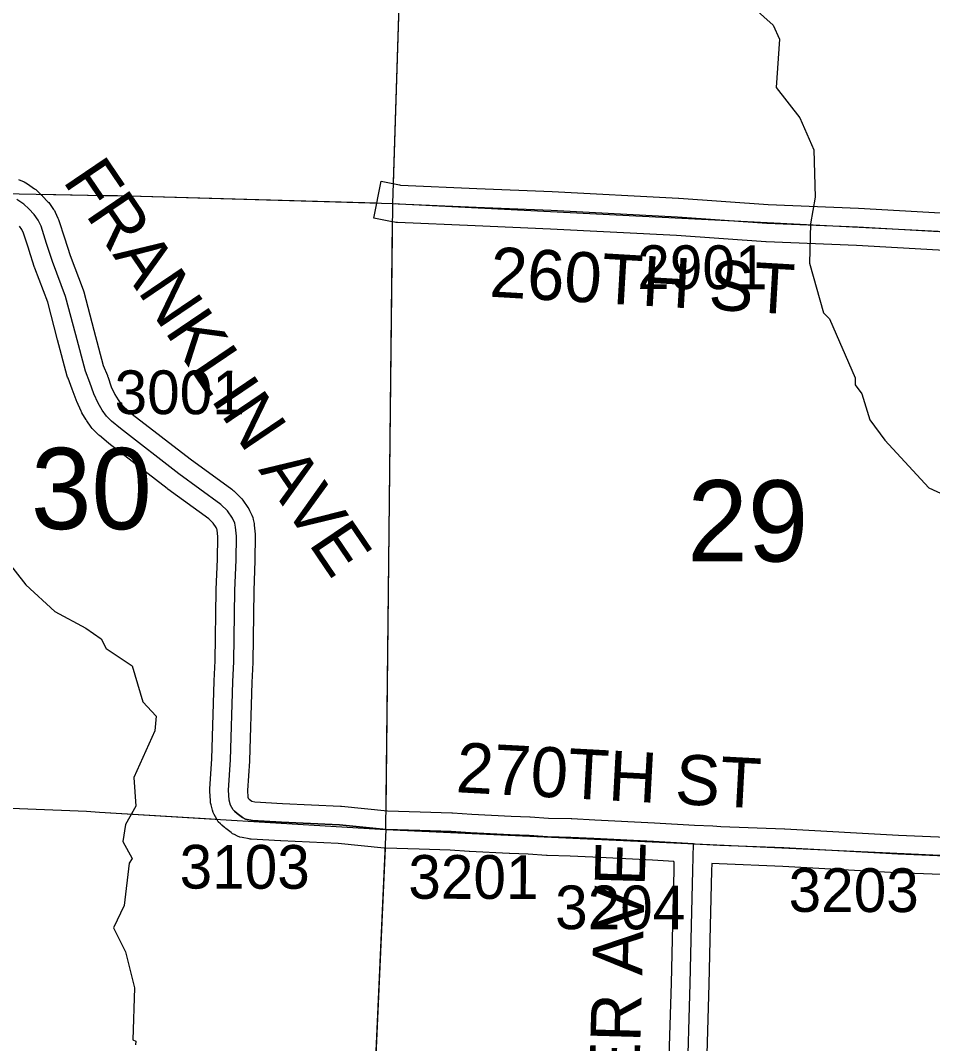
# Model space of a CAD drawing. Extents: x -157.2 to -99.3, y 12.2 to 46.2.
# Drawn here: x -134.532 to -133.073, y 23.422 to 25.06 of the extents above; entities that cross this region are included whole.
import ezdxf

# ---------------------------------------------------------------- set-up
doc = ezdxf.new("R2010")
doc.units = 0
for name, color, linetype in [('tdCoHydroRiver', 7, 'Continuous'), ('tdCoSecRdNmbr', 7, 'Continuous'), ('tdCoSecRdTxt', 7, 'Continuous'), ('tdCoSecRteBand', 7, 'Continuous'), ('tdCoSecRteCL', 7, 'Continuous'), ('tdCoSectLine', 7, 'Continuous'), ('tdCoSectLinePart', 7, 'Continuous'), ('tdCoSectNmbr', 7, 'Continuous'), ('tdCoSurfEarth', 7, 'Continuous'), ('tdCoSurfGravel', 7, 'Continuous')]:
    doc.layers.add(name, color=color, linetype=linetype)

msp = doc.modelspace()

# ---------------------------------------------------------------- linework, layer by layer
at = {"layer": 'tdCoHydroRiver'}
for points in [[(-133.4483, 25.1598), (-133.3284, 25.0519), (-133.318, 25.0295), (-133.3235, 24.9523), (-133.2855, 24.9037), (-133.2634, 24.8525), (-133.2609, 24.7766), (-133.2685, 24.7342), (-133.2704, 24.6711), (-133.2475, 24.5915), (-133.2383, 24.5817), (-133.1969, 24.4873), (-133.1973, 24.4762), (-133.1866, 24.4617), (-133.1737, 24.4202), (-133.1494, 24.3879), (-133.079, 24.3115), (-133.0214, 24.2845)], [(-134.7992, 24.3733), (-134.7629, 24.3232), (-134.7646, 24.317), (-134.7238, 24.262), (-134.6847, 24.2481), (-134.6509, 24.2202), (-134.5538, 24.195), (-134.5234, 24.1561), (-134.4774, 24.1136), (-134.4277, 24.0868), (-134.4029, 24.0695)], [(-134.4029, 24.0695), (-134.3953, 24.0544), (-134.3536, 24.0263), (-134.3363, 23.9689), (-134.3149, 23.9462), (-134.3172, 23.9225), (-134.351, 23.8477), (-134.3476, 23.8018), (-134.3643, 23.7723), (-134.3683, 23.7456), (-134.3533, 23.7183), (-134.3583, 23.7106), (-134.3666, 23.6429), (-134.3835, 23.6071), (-134.3641, 23.5686), (-134.35, 23.5113), (-134.3525, 23.4277), (-134.3478, 23.426), (-134.348, 23.4197)]]:
    msp.add_lwpolyline(points, dxfattribs=at)
at = {"layer": 'tdCoSecRteBand'}
for points in [[(-134.5356, 24.8047), (-134.5265, 24.801), (-134.5234, 24.7998), (-134.5207, 24.7979), (-134.5096, 24.7902), (-134.5078, 24.789), (-134.5061, 24.7874), (-134.4983, 24.78), (-134.4974, 24.7793), (-134.4967, 24.7784), (-134.4883, 24.7693), (-134.487, 24.7679), (-134.4858, 24.7663), (-134.4794, 24.7571), (-134.478, 24.7551), (-134.4769, 24.7528), (-134.4722, 24.7429), (-134.4713, 24.7411), (-134.4707, 24.7392), (-134.4619, 24.7116), (-134.4527, 24.6835), (-134.432, 24.6281), (-134.4315, 24.6267), (-134.4311, 24.6253), (-134.4148, 24.5639), (-134.3997, 24.5074), (-134.3932, 24.491), (-134.393, 24.4904), (-134.3927, 24.4897), (-134.3871, 24.4731), (-134.3815, 24.4609), (-134.3762, 24.4522), (-134.3714, 24.4453), (-134.3664, 24.4403), (-134.3535, 24.4296), (-134.261, 24.3577), (-134.1941, 24.3092), (-134.1924, 24.3079), (-134.1908, 24.3064), (-134.1802, 24.296), (-134.1781, 24.294), (-134.1764, 24.2915), (-134.1683, 24.2797), (-134.1669, 24.2777), (-134.1658, 24.2754), (-134.1621, 24.2676), (-134.1606, 24.2642), (-134.1598, 24.2605), (-134.1586, 24.2541), (-134.1584, 24.2528), (-134.1582, 24.2515), (-134.1568, 24.2375), (-134.1566, 24.2357), (-134.1566, 24.234), (-134.1571, 24.196), (-134.1571, 24.1956), (-134.1571, 24.1952), (-134.1591, 24.1465), (-134.1608, 24.0329), (-134.1608, 24.0325), (-134.1608, 24.032), (-134.1623, 23.9999), (-134.166, 23.8751), (-134.166, 23.8746), (-134.166, 23.8741), (-134.1691, 23.8272), (-134.1686, 23.8163), (-134.1682, 23.8147), (-134.1663, 23.813), (-134.1621, 23.8098), (-134.1575, 23.8089), (-134.113, 23.8061), (-134.0205, 23.8019), (-134.0197, 23.8019), (-134.0189, 23.8018), (-133.9454, 23.7945), (-133.8927, 23.7928), (-133.8424, 23.7913), (-133.8418, 23.7913), (-133.8412, 23.7913), (-133.8104, 23.7891), (-133.7475, 23.7859), (-133.7175, 23.7847), (-133.7172, 23.7847), (-133.7169, 23.7847), (-133.6878, 23.7829), (-133.6512, 23.782), (-133.6508, 23.782), (-133.6504, 23.782), (-133.6136, 23.7802), (-133.6136, 23.7802), (-133.6135, 23.7802), (-133.5182, 23.7754), (-133.5181, 23.7754), (-133.5179, 23.7754), (-133.4543, 23.7714), (-133.4249, 23.7706), (-133.4249, 23.7702), (-133.4122, 23.7696), (-133.3102, 23.7654), (-133.3099, 23.7654), (-133.3097, 23.7654), (-133.1277, 23.7553), (-132.9867, 23.7496)], [(-132.9983, 24.688), (-133.1947, 24.6991), (-133.3395, 24.7052), (-133.3398, 24.7053), (-133.3402, 24.7053), (-133.483, 24.7151), (-133.6846, 24.7257), (-133.8048, 24.7309), (-133.9293, 24.7361), (-133.9316, 24.7362), (-133.9339, 24.7366), (-133.9376, 24.7374), (-133.9671, 24.7432), (-133.9553, 24.8021), (-133.9259, 24.7962), (-133.9245, 24.7959), (-133.8023, 24.7908), (-133.8023, 24.7908), (-133.8022, 24.7908), (-133.6819, 24.7856), (-133.6817, 24.7856), (-133.6816, 24.7856), (-133.4796, 24.775), (-133.4794, 24.775), (-133.4791, 24.775), (-133.3365, 24.7652), (-133.1919, 24.759), (-133.1917, 24.759), (-133.1915, 24.759), (-132.9952, 24.7479)], [(-133.496, 23.3507), (-133.491, 23.5187), (-133.4889, 23.6118), (-133.4868, 23.6996), (-133.4868, 23.6997), (-133.4868, 23.6998), (-133.4865, 23.7127), (-133.4869, 23.7127), (-133.4869, 23.7133), (-133.5214, 23.7155), (-133.6165, 23.7203), (-133.653, 23.7221), (-133.6898, 23.723), (-133.6903, 23.723), (-133.6909, 23.723), (-133.7202, 23.7248), (-133.75, 23.726), (-133.7502, 23.726), (-133.7504, 23.726), (-133.8138, 23.7292), (-133.8141, 23.7292), (-133.8144, 23.7292), (-133.8448, 23.7314), (-133.8945, 23.7328), (-133.8945, 23.7329), (-133.8946, 23.7329), (-133.9483, 23.7346), (-133.9493, 23.7346), (-133.9503, 23.7347), (-134.024, 23.742), (-134.1159, 23.7462), (-134.1162, 23.7462), (-134.1165, 23.7462), (-134.1631, 23.7492), (-134.1648, 23.7493), (-134.1666, 23.7496), (-134.1774, 23.7516), (-134.1813, 23.7523), (-134.1849, 23.754), (-134.1901, 23.7565), (-134.193, 23.7578), (-134.1954, 23.7597), (-134.2038, 23.7661), (-134.2049, 23.767), (-134.206, 23.7679), (-134.2101, 23.7717), (-134.2124, 23.7738), (-134.2158, 23.777), (-134.2181, 23.7811), (-134.2223, 23.7885), (-134.2242, 23.7919), (-134.2252, 23.7956), (-134.2274, 23.804), (-134.2282, 23.8071), (-134.2284, 23.8103), (-134.2291, 23.826), (-134.2292, 23.8277), (-134.2291, 23.8294), (-134.2259, 23.8775), (-134.2222, 24.0019), (-134.2222, 24.0022), (-134.2222, 24.0024), (-134.2208, 24.0343), (-134.2191, 24.1478), (-134.219, 24.1481), (-134.219, 24.1485), (-134.2171, 24.1972), (-134.2166, 24.233), (-134.2178, 24.244), (-134.2181, 24.2455), (-134.2191, 24.2477), (-134.2242, 24.2551), (-134.2311, 24.2619), (-134.2967, 24.3094), (-134.2971, 24.3097), (-134.2975, 24.3101), (-134.3907, 24.3826), (-134.3911, 24.3828), (-134.3914, 24.3831), (-134.4057, 24.395), (-134.4068, 24.3959), (-134.4078, 24.3969), (-134.4157, 24.4047), (-134.4176, 24.4066), (-134.4191, 24.4088), (-134.426, 24.4186), (-134.4266, 24.4195), (-134.4271, 24.4204), (-134.4338, 24.4315), (-134.4346, 24.4329), (-134.4353, 24.4344), (-134.4422, 24.4495), (-134.4428, 24.4508), (-134.4433, 24.4522), (-134.4493, 24.4696), (-134.4561, 24.4869), (-134.4568, 24.4885), (-134.4573, 24.4902), (-134.4728, 24.5484), (-134.4728, 24.5485), (-134.4728, 24.5485), (-134.4887, 24.6084), (-134.5091, 24.663), (-134.5094, 24.6637), (-134.5096, 24.6643), (-134.5189, 24.6931), (-134.519, 24.6932), (-134.519, 24.6932), (-134.5272, 24.719), (-134.53, 24.7247), (-134.5338, 24.7302)], [(-132.9988, 23.3778), (-132.9926, 23.5523), (-132.9886, 23.6802), (-132.9884, 23.6894), (-132.9884, 23.6897), (-133.1303, 23.6954), (-133.1306, 23.6954), (-133.1308, 23.6954), (-133.3128, 23.7055), (-133.4147, 23.7097), (-133.4147, 23.7097), (-133.4148, 23.7097), (-133.4265, 23.7102), (-133.4269, 23.6982), (-133.4289, 23.6104), (-133.4311, 23.5172), (-133.4311, 23.5171), (-133.4311, 23.5171), (-133.436, 23.3489)]]:
    msp.add_lwpolyline(points, dxfattribs=at)
at = {"layer": 'tdCoSecRteCL'}
for points in [[(-133.4557, 23.7414), (-133.5198, 23.7455), (-133.615, 23.7503), (-133.6519, 23.752), (-133.6891, 23.7529), (-133.7187, 23.7547), (-133.7489, 23.7559), (-133.8122, 23.7591), (-133.8433, 23.7614), (-133.8936, 23.7628), (-133.9474, 23.7646), (-134.0219, 23.772), (-134.1146, 23.7762), (-134.1612, 23.7791), (-134.172, 23.7811), (-134.1772, 23.7836), (-134.1856, 23.79), (-134.1897, 23.7938), (-134.192, 23.7959), (-134.192, 23.7959), (-134.1962, 23.8033), (-134.1984, 23.8117), (-134.1992, 23.8274), (-134.196, 23.876), (-134.1923, 24.0011), (-134.1908, 24.0334), (-134.1891, 24.1473), (-134.1871, 24.1964), (-134.1866, 24.2343), (-134.1881, 24.2484), (-134.1893, 24.2548), (-134.193, 24.2627), (-134.2011, 24.2745), (-134.2117, 24.2849), (-134.2791, 24.3337), (-134.3723, 24.4062), (-134.3866, 24.4181), (-134.3945, 24.426), (-134.4014, 24.4358), (-134.408, 24.4469), (-134.4149, 24.462), (-134.4211, 24.48), (-134.4283, 24.498), (-134.4438, 24.5562), (-134.4601, 24.6176), (-134.481, 24.6736), (-134.4904, 24.7024), (-134.4993, 24.73), (-134.504, 24.7399), (-134.5104, 24.749), (-134.5188, 24.7581), (-134.5267, 24.7655), (-134.5378, 24.7732)], [(-133.9318, 24.7668), (-133.9281, 24.766), (-133.8035, 24.7609), (-133.6832, 24.7557), (-133.4812, 24.7451), (-133.3382, 24.7352), (-133.1932, 24.729), (-132.9966, 24.7179), (-132.9273, 24.7152), (-132.8965, 24.714), (-132.8659, 24.7115)], [(-133.4761, 23.015), (-133.4758, 23.0301), (-133.4754, 23.114), (-133.4721, 23.1764), (-133.466, 23.3497), (-133.461, 23.5179), (-133.4589, 23.6111), (-133.4569, 23.6989), (-133.4557, 23.7414)], [(-133.4557, 23.7414), (-133.4135, 23.7397), (-133.3114, 23.7355), (-133.1291, 23.7254), (-132.9762, 23.7192), (-132.9575, 23.7185)]]:
    msp.add_lwpolyline(points, dxfattribs=at)
at = {"layer": 'tdCoSectLine'}
for points in [[(-133.9368, 24.7668), (-133.9054, 25.7529)], [(-134.8895, 24.789), (-134.3976, 24.7796), (-134.3771, 24.7791), (-133.9368, 24.7668)], [(-133.9478, 23.7646), (-133.9368, 24.7668)], [(-133.9368, 24.7668), (-132.9385, 24.7156)], [(-134.9097, 23.8132), (-134.4264, 23.7941), (-134.4058, 23.7923), (-133.9478, 23.7646)], [(-133.9478, 23.7646), (-133.9924, 22.771)], [(-133.9478, 23.7646), (-132.9579, 23.7185)]]:
    msp.add_lwpolyline(points, dxfattribs=at)
at = {"layer": 'tdCoSectLinePart'}
for points in [[(-133.9358, 24.7981), (-133.9054, 25.7529)], [(-134.5013, 24.7816), (-134.3976, 24.7796), (-134.3771, 24.7791), (-133.9626, 24.7675)], [(-133.9474, 23.7947), (-133.9371, 24.7375)], [(-134.9097, 23.8132), (-134.4264, 23.7941), (-134.4058, 23.7923), (-134.2179, 23.7809)], [(-133.9491, 23.7346), (-133.9821, 23.0002)]]:
    msp.add_lwpolyline(points, dxfattribs=at)
at = {"layer": 'tdCoSurfEarth'}
for points in [[(-133.9318, 24.7668), (-133.9281, 24.766), (-133.8035, 24.7609), (-133.6832, 24.7557), (-133.4812, 24.7451), (-133.3382, 24.7352), (-133.1932, 24.729), (-132.9966, 24.7179), (-132.9273, 24.7152), (-132.8965, 24.714), (-132.8659, 24.7115)], [(-133.4761, 23.015), (-133.4758, 23.0301), (-133.4754, 23.114), (-133.4721, 23.1764), (-133.466, 23.3497), (-133.461, 23.5179), (-133.4589, 23.6111)]]:
    msp.add_lwpolyline(points, dxfattribs=at)
at = {"layer": 'tdCoSurfGravel'}
for points in [[(-134.192, 23.7959), (-134.1962, 23.8033), (-134.1984, 23.8117), (-134.1992, 23.8274), (-134.196, 23.876), (-134.1923, 24.0011), (-134.1908, 24.0334), (-134.1891, 24.1473), (-134.1871, 24.1964), (-134.1866, 24.2343), (-134.1881, 24.2484), (-134.1893, 24.2548), (-134.193, 24.2627), (-134.2011, 24.2745), (-134.2117, 24.2849), (-134.2791, 24.3337), (-134.3723, 24.4062), (-134.3866, 24.4181), (-134.3945, 24.426), (-134.4014, 24.4358), (-134.408, 24.4469), (-134.4149, 24.462), (-134.4211, 24.48), (-134.4283, 24.498), (-134.4438, 24.5562), (-134.4601, 24.6176), (-134.481, 24.6736), (-134.4904, 24.7024), (-134.4993, 24.73), (-134.504, 24.7399), (-134.5104, 24.749), (-134.5188, 24.7581), (-134.5267, 24.7655), (-134.5378, 24.7732)], [(-134.1897, 23.7938), (-134.192, 23.7959), (-134.192, 23.7959)], [(-134.1897, 23.7938), (-134.1856, 23.79), (-134.1772, 23.7836), (-134.172, 23.7811), (-134.1612, 23.7791), (-134.1146, 23.7762), (-134.0219, 23.772), (-133.9474, 23.7646), (-133.8936, 23.7628), (-133.8433, 23.7614), (-133.8122, 23.7591), (-133.7489, 23.7559), (-133.7187, 23.7547), (-133.6891, 23.7529), (-133.6519, 23.752), (-133.615, 23.7503), (-133.5198, 23.7455), (-133.4557, 23.7414), (-133.4135, 23.7397), (-133.3114, 23.7355), (-133.1291, 23.7254), (-132.9762, 23.7192), (-132.9575, 23.7185)], [(-133.4589, 23.6111), (-133.4569, 23.6989), (-133.4557, 23.7414)]]:
    msp.add_lwpolyline(points, dxfattribs=at)

# ---------------------------------------------------------------- texts
at = {"layer": 'tdCoSecRdNmbr'}
for s, rotation, p in [('2901', 359.8987, (-133.5457, 24.6297)), ('3001', 359.898, (-134.3817, 24.4295)), ('3103', 359.8982, (-134.2777, 23.67)), ('3201', 359.8984, (-133.9119, 23.6537)), ('3203', 359.8989, (-133.3036, 23.6327)), ('3204', 359.8986, (-133.6771, 23.605))]:
    msp.add_text(s, height=0.07, rotation=rotation, dxfattribs=at).set_placement(p)
at = {"layer": 'tdCoSecRdTxt'}
for s, rotation, p in [('FRANKLIN AVE', 304.113, (-134.4658, 24.8029)), ('260TH ST', 356.639, (-133.783, 24.6175)), ('270TH ST', 356.9329, (-133.8367, 23.8243)), ('GARNER AVE', 88.4122, (-133.5513, 23.0433))]:
    msp.add_text(s, height=0.08, rotation=rotation, dxfattribs=at).set_placement(p)
at = {"layer": 'tdCoSectNmbr'}
for s, rotation, p in [('30', 359.8979, (-134.5155, 24.2455)), ('29', 359.8987, (-133.4656, 24.1937))]:
    msp.add_text(s, height=0.13, rotation=rotation, dxfattribs=at).set_placement(p)

doc.saveas('drawing.dxf')
